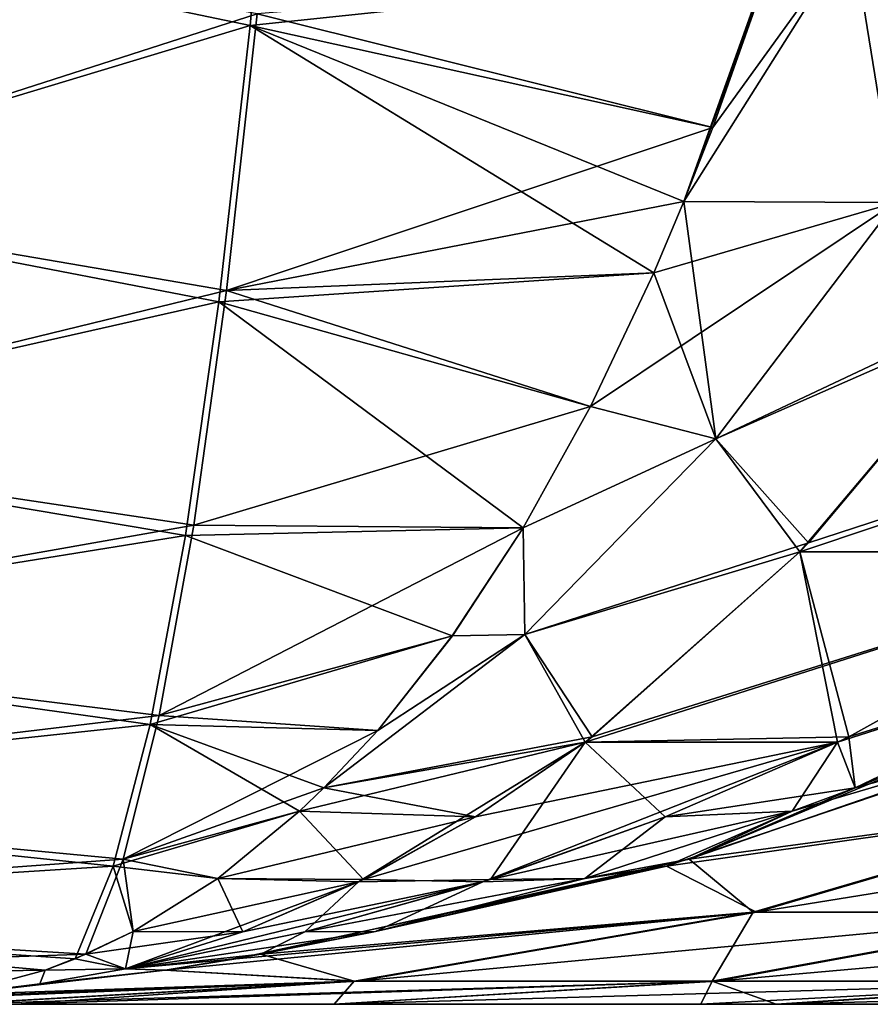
# Model space of a CAD drawing. Header units: millimetres. Extents: x -39.5 to 39.5, y -2 to 94.9.
# Tile 285 of 656: x 20 to 21.1, y -2 to -0.7. Entities that reach past the tile are written whole.
import ezdxf

# ---------------------------------------------------------------- set-up
doc = ezdxf.new("R2010")
doc.units = ezdxf.units.MM
doc.header["$LTSCALE"] = 65.185185
for name, color, linetype in [('182', 7, 'CONTINUOUS'), ('231', 7, 'CONTINUOUS'), ('232', 7, 'CONTINUOUS'), ('233', 7, 'CONTINUOUS'), ('239', 7, 'CONTINUOUS'), ('240', 7, 'CONTINUOUS'), ('261', 7, 'CONTINUOUS'), ('262', 7, 'CONTINUOUS'), ('354', 7, 'CONTINUOUS'), ('355', 7, 'CONTINUOUS')]:
    doc.layers.add(name, color=color, linetype=linetype)

msp = doc.modelspace()

# ---------------------------------------------------------------- linework, layer by layer
at = {"layer": '182', "linetype": 'Continuous'}
for points in [[(25.6621, -2, -19.0072), (22.757, -2, -16.818), (-25.6621, -2, -19.0072), (25.6621, -2, -19.0072)], [(-25.6621, -2, -19.0072), (22.757, -2, -16.818), (-22.757, -2, -16.818), (-25.6621, -2, -19.0072)], [(-25.6124, -2, -19.3134), (25.6621, -2, -19.0072), (-25.6621, -2, -19.0072), (-25.6124, -2, -19.3134)], [(-25.6621, -2, 19.0072), (-22.757, -2, 16.818), (25.6621, -2, 19.0072), (-25.6621, -2, 19.0072)], [(-25.6124, -2, 19.3134), (-25.6621, -2, 19.0072), (25.6124, -2, 19.3134), (-25.6124, -2, 19.3134)], [(25.6124, -2, 19.3134), (-25.6621, -2, 19.0072), (25.6621, -2, 19.0072), (25.6124, -2, 19.3134)], [(25.6124, -2, -19.3134), (25.6621, -2, -19.0072), (-25.6124, -2, -19.3134), (25.6124, -2, -19.3134)], [(-25.5716, -2, -19.6218), (25.6124, -2, -19.3134), (-25.6124, -2, -19.3134), (-25.5716, -2, -19.6218)], [(-25.5716, -2, 19.6218), (-25.6124, -2, 19.3134), (25.5716, -2, 19.6218), (-25.5716, -2, 19.6218)], [(25.5716, -2, 19.6218), (-25.6124, -2, 19.3134), (25.6124, -2, 19.3134), (25.5716, -2, 19.6218)], [(25.5716, -2, -19.6218), (25.6124, -2, -19.3134), (-25.5716, -2, -19.6218), (25.5716, -2, -19.6218)], [(-24.9558, -2, -19.8896), (25.5716, -2, -19.6218), (-25.5716, -2, -19.6218), (-24.9558, -2, -19.8896)], [(-24.9455, -2, 19.8944), (-25.5716, -2, 19.6218), (24.9558, -2, 19.8896), (-24.9455, -2, 19.8944)], [(24.9558, -2, 19.8896), (-25.5716, -2, 19.6218), (25.5716, -2, 19.6218), (24.9558, -2, 19.8896)], [(24.9455, -2, -19.8944), (25.5716, -2, -19.6218), (-24.9558, -2, -19.8896), (24.9455, -2, -19.8944)], [(-24.7834, -2, -19.973), (24.9455, -2, -19.8944), (-24.9558, -2, -19.8896), (-24.7834, -2, -19.973)], [(-24.7838, -2, 19.9728), (-24.9455, -2, 19.8944), (24.7834, -2, 19.973), (-24.7838, -2, 19.9728)], [(24.7834, -2, 19.973), (-24.9455, -2, 19.8944), (24.9558, -2, 19.8896), (24.7834, -2, 19.973)], [(-24.0289, -2, 20.3857), (-24.7838, -2, 19.9728), (24.0289, -2, 20.3857), (-24.0289, -2, 20.3857)], [(24.0289, -2, 20.3857), (-24.7838, -2, 19.9728), (24.7834, -2, 19.973), (24.0289, -2, 20.3857)], [(24.7838, -2, -19.9728), (24.9455, -2, -19.8944), (-24.7834, -2, -19.973), (24.7838, -2, -19.9728)], [(-24.0289, -2, -20.3857), (24.7838, -2, -19.9728), (-24.7834, -2, -19.973), (-24.0289, -2, -20.3857)], [(24.0289, -2, -20.3857), (24.7838, -2, -19.9728), (-24.0289, -2, -20.3857), (24.0289, -2, -20.3857)], [(-23.3054, -2, -20.8616), (24.0289, -2, -20.3857), (-24.0289, -2, -20.3857), (-23.3054, -2, -20.8616)], [(-23.3063, -2, 20.861), (-24.0289, -2, 20.3857), (23.3054, -2, 20.8616), (-23.3063, -2, 20.861)], [(23.3054, -2, 20.8616), (-24.0289, -2, 20.3857), (24.0289, -2, 20.3857), (23.3054, -2, 20.8616)], [(-23.1622, -2, 20.9661), (-23.3063, -2, 20.861), (23.1714, -2, 20.9592), (-23.1622, -2, 20.9661)], [(23.1714, -2, 20.9592), (-23.3063, -2, 20.861), (23.3054, -2, 20.8616), (23.1714, -2, 20.9592)], [(23.3063, -2, -20.861), (24.0289, -2, -20.3857), (-23.3054, -2, -20.8616), (23.3063, -2, -20.861)], [(-23.1714, -2, -20.9592), (23.3063, -2, -20.861), (-23.3054, -2, -20.8616), (-23.1714, -2, -20.9592)], [(23.1622, -2, -20.9661), (23.3063, -2, -20.861), (-23.1714, -2, -20.9592), (23.1622, -2, -20.9661)], [(-22.6214, -2, -21.3954), (23.1622, -2, -20.9661), (-23.1714, -2, -20.9592), (-22.6214, -2, -21.3954)], [(-22.6222, -2, 21.3947), (-23.1622, -2, 20.9661), (22.6214, -2, 21.3954), (-22.6222, -2, 21.3947)], [(22.6214, -2, 21.3954), (-23.1622, -2, 20.9661), (23.1714, -2, 20.9592), (22.6214, -2, 21.3954)], [(22.757, -2, -16.818), (0, -2, -16.4306), (-22.757, -2, -16.818), (22.757, -2, -16.818)], [(-22.757, -2, 16.818), (0, -2, 16.4306), (22.757, -2, 16.818), (-22.757, -2, 16.818)], [(25.6621, -2, 19.0072), (-22.757, -2, 16.818), (22.757, -2, 16.818), (25.6621, -2, 19.0072)], [(-22.3576, -2, 21.6271), (-22.6222, -2, 21.3947), (22.366, -2, 21.6194), (-22.3576, -2, 21.6271)], [(22.366, -2, 21.6194), (-22.6222, -2, 21.3947), (22.6214, -2, 21.3954), (22.366, -2, 21.6194)], [(22.6222, -2, -21.3947), (23.1622, -2, -20.9661), (-22.6214, -2, -21.3954), (22.6222, -2, -21.3947)], [(-22.366, -2, -21.6194), (22.6222, -2, -21.3947), (-22.6214, -2, -21.3954), (-22.366, -2, -21.6194)], [(22.3576, -2, -21.6271), (22.6222, -2, -21.3947), (-22.366, -2, -21.6194), (22.3576, -2, -21.6271)], [(-21.9832, -2, -21.984), (22.3576, -2, -21.6271), (-22.366, -2, -21.6194), (-21.9832, -2, -21.984)], [(-21.984, -2, 21.9832), (-22.3576, -2, 21.6271), (21.9832, -2, 21.984), (-21.984, -2, 21.9832)], [(21.9832, -2, 21.984), (-22.3576, -2, 21.6271), (22.366, -2, 21.6194), (21.9832, -2, 21.984)], [(-21.6194, -2, 22.366), (-21.984, -2, 21.9832), (21.6271, -2, 22.3576), (-21.6194, -2, 22.366)], [(21.6271, -2, 22.3576), (-21.984, -2, 21.9832), (21.9832, -2, 21.984), (21.6271, -2, 22.3576)], [(21.984, -2, -21.9832), (22.3576, -2, -21.6271), (-21.9832, -2, -21.984), (21.984, -2, -21.9832)], [(-21.6271, -2, -22.3576), (21.984, -2, -21.9832), (-21.9832, -2, -21.984), (-21.6271, -2, -22.3576)], [(21.6194, -2, -22.366), (21.984, -2, -21.9832), (-21.6271, -2, -22.3576), (21.6194, -2, -22.366)], [(-21.3947, -2, -22.6222), (21.6194, -2, -22.366), (-21.6271, -2, -22.3576), (-21.3947, -2, -22.6222)], [(-21.3954, -2, 22.6214), (-21.6194, -2, 22.366), (21.3947, -2, 22.6222), (-21.3954, -2, 22.6214)], [(21.3947, -2, 22.6222), (-21.6194, -2, 22.366), (21.6271, -2, 22.3576), (21.3947, -2, 22.6222)], [(-20.9592, -2, 23.1714), (-21.3954, -2, 22.6214), (20.9661, -2, 23.1622), (-20.9592, -2, 23.1714)], [(20.9661, -2, 23.1622), (-21.3954, -2, 22.6214), (21.3947, -2, 22.6222), (20.9661, -2, 23.1622)], [(21.3954, -2, -22.6214), (21.6194, -2, -22.366), (-21.3947, -2, -22.6222), (21.3954, -2, -22.6214)], [(-20.9661, -2, -23.1622), (21.3954, -2, -22.6214), (-21.3947, -2, -22.6222), (-20.9661, -2, -23.1622)], [(20.9592, -2, -23.1714), (21.3954, -2, -22.6214), (-20.9661, -2, -23.1622), (20.9592, -2, -23.1714)], [(-20.861, -2, -23.3063), (20.9592, -2, -23.1714), (-20.9661, -2, -23.1622), (-20.861, -2, -23.3063)], [(-20.8616, -2, 23.3054), (-20.9592, -2, 23.1714), (20.861, -2, 23.3063), (-20.8616, -2, 23.3054)], [(20.861, -2, 23.3063), (-20.9592, -2, 23.1714), (20.9661, -2, 23.1622), (20.861, -2, 23.3063)], [(-20.3857, -2, 24.0289), (-20.8616, -2, 23.3054), (20.3857, -2, 24.0289), (-20.3857, -2, 24.0289)], [(20.3857, -2, 24.0289), (-20.8616, -2, 23.3054), (20.861, -2, 23.3063), (20.3857, -2, 24.0289)], [(20.8616, -2, -23.3054), (20.9592, -2, -23.1714), (-20.861, -2, -23.3063), (20.8616, -2, -23.3054)], [(-20.3857, -2, -24.0289), (20.8616, -2, -23.3054), (-20.861, -2, -23.3063), (-20.3857, -2, -24.0289)], [(20.3857, -2, -24.0289), (20.8616, -2, -23.3054), (-20.3857, -2, -24.0289), (20.3857, -2, -24.0289)], [(-19.9728, -2, -24.7838), (20.3857, -2, -24.0289), (-20.3857, -2, -24.0289), (-19.9728, -2, -24.7838)], [(19.9728, -2, 24.7838), (-20.3857, -2, 24.0289), (20.3857, -2, 24.0289), (19.9728, -2, 24.7838)], [(19.973, -2, -24.7834), (20.3857, -2, -24.0289), (-19.9728, -2, -24.7838), (19.973, -2, -24.7834)], [(1.095, -2, -16.3952), (0, -2, -16.4306), (22.757, -2, -16.818), (1.095, -2, -16.3952)], [(0, -2, 16.4306), (1.0946, -2, 16.3952), (22.757, -2, 16.818), (0, -2, 16.4306)], [(1.0946, -2, 16.3952), (2.1873, -2, 16.2847), (22.757, -2, 16.818), (1.0946, -2, 16.3952)], [(2.1881, -2, -16.2846), (1.095, -2, -16.3952), (22.757, -2, -16.818), (2.1881, -2, -16.2846)], [(2.1873, -2, 16.2847), (3.2814, -2, 16.0991), (22.757, -2, 16.818), (2.1873, -2, 16.2847)], [(3.2826, -2, -16.0988), (2.1881, -2, -16.2846), (22.757, -2, -16.818), (3.2826, -2, -16.0988)], [(3.2814, -2, 16.0991), (4.3716, -2, 15.8384), (22.757, -2, 16.818), (3.2814, -2, 16.0991)], [(4.3733, -2, -15.838), (3.2826, -2, -16.0988), (25.9433, -2, -11.2991), (4.3733, -2, -15.838)], [(25.9433, -2, -11.2991), (3.2826, -2, -16.0988), (22.757, -2, -16.818), (25.9433, -2, -11.2991)], [(4.3716, -2, 15.8384), (5.4428, -2, 15.5025), (22.757, -2, 16.818), (4.3716, -2, 15.8384)], [(5.4448, -2, -15.5018), (4.3733, -2, -15.838), (25.9433, -2, -11.2991), (5.4448, -2, -15.5018)], [(5.4428, -2, 15.5025), (6.4966, -2, 15.0915), (22.757, -2, 16.818), (5.4428, -2, 15.5025)], [(6.4988, -2, -15.0906), (5.4448, -2, -15.5018), (25.9433, -2, -11.2991), (6.4988, -2, -15.0906)], [(6.4966, -2, 15.0915), (7.5171, -2, 14.61), (22.757, -2, 16.818), (6.4966, -2, 15.0915)], [(7.5193, -2, -14.6089), (6.4988, -2, -15.0906), (25.9433, -2, -11.2991), (7.5193, -2, -14.6089)], [(7.5171, -2, 14.61), (8.5059, -2, 14.0571), (22.757, -2, 16.818), (7.5171, -2, 14.61)], [(8.5079, -2, -14.056), (7.5193, -2, -14.6089), (25.9433, -2, -11.2991), (8.5079, -2, -14.056)], [(8.5059, -2, 14.0571), (9.4504, -2, 13.4409), (22.757, -2, 16.818), (8.5059, -2, 14.0571)], [(9.4522, -2, -13.4396), (8.5079, -2, -14.056), (25.9433, -2, -11.2991), (9.4522, -2, -13.4396)], [(9.4504, -2, 13.4409), (10.3492, -2, 12.7614), (22.757, -2, 16.818), (9.4504, -2, 13.4409)], [(10.3508, -2, -12.7602), (9.4522, -2, -13.4396), (25.9433, -2, -11.2991), (10.3508, -2, -12.7602)], [(10.3492, -2, 12.7614), (11.1973, -2, 12.0245), (22.757, -2, 16.818), (10.3492, -2, 12.7614)], [(11.1986, -2, -12.0232), (10.3508, -2, -12.7602), (25.9433, -2, -11.2991), (11.1986, -2, -12.0232)], [(11.1973, -2, 12.0245), (11.9918, -2, 11.2322), (25.9433, -2, 11.2991), (11.1973, -2, 12.0245)], [(22.757, -2, 16.818), (11.1973, -2, 12.0245), (25.9433, -2, 11.2991), (22.757, -2, 16.818)], [(11.993, -2, -11.2308), (11.1986, -2, -12.0232), (25.9433, -2, -11.2991), (11.993, -2, -11.2308)], [(11.9918, -2, 11.2322), (12.7304, -2, 10.3877), (29.669, -2, 10.6167), (11.9918, -2, 11.2322)], [(11.9918, -2, 11.2322), (29.669, -2, 10.6167), (25.9433, -2, 11.2991), (11.9918, -2, 11.2322)], [(12.7315, -2, -10.3863), (11.993, -2, -11.2308), (29.669, -2, -10.6168), (12.7315, -2, -10.3863)], [(29.669, -2, -10.6168), (11.993, -2, -11.2308), (25.9433, -2, -11.2991), (29.669, -2, -10.6168)], [(12.7304, -2, 10.3877), (13.4093, -2, 9.4948), (29.7193, -2, 9.7533), (12.7304, -2, 10.3877)], [(29.669, -2, 10.6167), (12.7304, -2, 10.3877), (29.7193, -2, 9.7533), (29.669, -2, 10.6167)], [(13.4104, -2, -9.4933), (12.7315, -2, -10.3863), (29.737, -2, -9.5874), (13.4104, -2, -9.4933)], [(29.737, -2, -9.5874), (12.7315, -2, -10.3863), (29.7194, -2, -9.7523), (29.737, -2, -9.5874)], [(29.7194, -2, -9.7523), (12.7315, -2, -10.3863), (29.669, -2, -10.6168), (29.7194, -2, -9.7523)], [(13.4093, -2, 9.4948), (14.0275, -2, 8.5553), (29.8395, -2, 8.8941), (13.4093, -2, 9.4948)], [(29.7193, -2, 9.7533), (13.4093, -2, 9.4948), (29.7383, -2, 9.576), (29.7193, -2, 9.7533)], [(29.7383, -2, 9.576), (13.4093, -2, 9.4948), (29.8395, -2, 8.8941), (29.7383, -2, 9.576)], [(14.0285, -2, -8.5537), (13.4104, -2, -9.4933), (29.906, -2, -8.5598), (14.0285, -2, -8.5537)], [(29.906, -2, -8.5598), (13.4104, -2, -9.4933), (29.8397, -2, -8.8931), (29.906, -2, -8.5598)], [(29.8397, -2, -8.8931), (13.4104, -2, -9.4933), (29.737, -2, -9.5874), (29.8397, -2, -8.8931)], [(14.0275, -2, 8.5553), (14.5789, -2, 7.5772), (29.9084, -2, 8.5486), (14.0275, -2, 8.5553)], [(29.8395, -2, 8.8941), (14.0275, -2, 8.5553), (29.9084, -2, 8.5486), (29.8395, -2, 8.8941)], [(14.5798, -2, -7.5755), (14.0285, -2, -8.5537), (30.0303, -2, -8.046), (14.5798, -2, -7.5755)], [(30.0303, -2, -8.046), (14.0285, -2, -8.5537), (29.906, -2, -8.5598), (30.0303, -2, -8.046)], [(14.5789, -2, 7.5772), (15.0641, -2, 6.56), (30.1793, -2, 7.54), (14.5789, -2, 7.5772)], [(29.9084, -2, 8.5486), (14.5789, -2, 7.5772), (30.03, -2, 8.0471), (29.9084, -2, 8.5486)], [(30.03, -2, 8.0471), (14.5789, -2, 7.5772), (30.1793, -2, 7.54), (30.03, -2, 8.0471)], [(15.0649, -2, -6.5582), (14.5798, -2, -7.5755), (30.5421, -2, -6.576), (15.0649, -2, -6.5582)], [(30.5421, -2, -6.576), (14.5798, -2, -7.5755), (30.2888, -2, -7.2172), (30.5421, -2, -6.576)], [(30.2888, -2, -7.2172), (14.5798, -2, -7.5755), (30.1758, -2, -7.5509), (30.2888, -2, -7.2172)], [(30.1758, -2, -7.5509), (14.5798, -2, -7.5755), (30.0303, -2, -8.046), (30.1758, -2, -7.5509)], [(15.0641, -2, 6.56), (15.4772, -2, 5.5153), (30.6139, -2, 6.414), (15.0641, -2, 6.56)], [(30.1793, -2, 7.54), (15.0641, -2, 6.56), (30.2884, -2, 7.2182), (30.1793, -2, 7.54)], [(30.2884, -2, 7.2182), (15.0641, -2, 6.56), (30.5467, -2, 6.5655), (30.2884, -2, 7.2182)], [(30.5467, -2, 6.5655), (15.0641, -2, 6.56), (30.6139, -2, 6.414), (30.5467, -2, 6.5655)], [(15.4779, -2, -5.5135), (15.0649, -2, -6.5582), (31.0025, -2, -5.6401), (15.4779, -2, -5.5135)], [(31.0025, -2, -5.6401), (15.0649, -2, -6.5582), (30.6143, -2, -6.413), (31.0025, -2, -5.6401)], [(30.6143, -2, -6.413), (15.0649, -2, -6.5582), (30.5421, -2, -6.576), (30.6143, -2, -6.413)], [(15.4772, -2, 5.5153), (15.8187, -2, 4.4418), (31.4495, -2, 4.9055), (15.4772, -2, 5.5153)], [(30.6139, -2, 6.414), (15.4772, -2, 5.5153), (31.0025, -2, 5.6401), (30.6139, -2, 6.414)], [(31.0025, -2, 5.6401), (15.4772, -2, 5.5153), (31.4495, -2, 4.9055), (31.0025, -2, 5.6401)], [(15.8192, -2, -4.4399), (15.4779, -2, -5.5135), (31.5506, -2, -4.7564), (15.8192, -2, -4.4399)], [(31.5506, -2, -4.7564), (15.4779, -2, -5.5135), (31.4498, -2, -4.905), (31.5506, -2, -4.7564)], [(31.4498, -2, -4.905), (15.4779, -2, -5.5135), (31.0025, -2, -5.6401), (31.4498, -2, -4.905)], [(15.8187, -2, 4.4418), (16.0853, -2, 3.3507), (31.9566, -2, 4.2072), (15.8187, -2, 4.4418)], [(31.4495, -2, 4.9055), (15.8187, -2, 4.4418), (31.5572, -2, 4.7469), (31.4495, -2, 4.9055)], [(31.5572, -2, 4.7469), (15.8187, -2, 4.4418), (31.9566, -2, 4.2072), (31.5572, -2, 4.7469)], [(16.0857, -2, -3.3489), (15.8192, -2, -4.4399), (31.6475, -2, -3.4014), (16.0857, -2, -3.3489)], [(31.6475, -2, -3.4014), (15.8192, -2, -4.4399), (31.7105, -2, -3.5824), (31.6475, -2, -3.4014)], [(31.7105, -2, -3.5824), (15.8192, -2, -4.4399), (31.9566, -2, -4.2072), (31.7105, -2, -3.5824)], [(31.9566, -2, -4.2072), (15.8192, -2, -4.4399), (31.5506, -2, -4.7564), (31.9566, -2, -4.2072)], [(16.0853, -2, 3.3507), (16.2768, -2, 2.2418), (31.4059, -2, 2.5761), (16.0853, -2, 3.3507)], [(31.9566, -2, 4.2072), (16.0853, -2, 3.3507), (31.7066, -2, 3.5716), (31.9566, -2, 4.2072)], [(31.7066, -2, 3.5716), (16.0853, -2, 3.3507), (31.6477, -2, 3.402), (31.7066, -2, 3.5716)], [(31.6477, -2, 3.402), (16.0853, -2, 3.3507), (31.4059, -2, 2.5761), (31.6477, -2, 3.402)], [(16.2771, -2, -2.2399), (16.0857, -2, -3.3489), (31.4059, -2, -2.5761), (16.2771, -2, -2.2399)], [(31.4059, -2, -2.5761), (16.0857, -2, -3.3489), (31.6475, -2, -3.4014), (31.4059, -2, -2.5761)], [(16.2768, -2, 2.2418), (16.3921, -2, 1.1244), (31.231, -2, 1.7291), (16.2768, -2, 2.2418)], [(31.4059, -2, 2.5761), (16.2768, -2, 2.2418), (31.231, -2, 1.7291), (31.4059, -2, 2.5761)], [(16.3922, -2, -1.1226), (16.2771, -2, -2.2399), (31.2051, -2, -1.5643), (16.3922, -2, -1.1226)], [(31.2051, -2, -1.5643), (16.2771, -2, -2.2399), (31.2308, -2, -1.7281), (31.2051, -2, -1.5643)], [(31.2308, -2, -1.7281), (16.2771, -2, -2.2399), (31.4059, -2, -2.5761), (31.2308, -2, -1.7281)], [(16.3921, -2, 1.1244), (16.4305, -2, 0.0009), (31.1247, -2, 0.868), (16.3921, -2, 1.1244)], [(31.231, -2, 1.7291), (16.3921, -2, 1.1244), (31.2034, -2, 1.5529), (31.231, -2, 1.7291)], [(31.2034, -2, 1.5529), (16.3921, -2, 1.1244), (31.1247, -2, 0.868), (31.2034, -2, 1.5529)], [(16.4305, -2, 0.0009), (16.3922, -2, -1.1226), (31.0895, -2, 0.0005), (16.4305, -2, 0.0009)], [(31.0895, -2, 0.0005), (16.3922, -2, -1.1226), (31.1024, -2, -0.5279), (31.0895, -2, 0.0005)], [(31.1024, -2, -0.5279), (16.3922, -2, -1.1226), (31.1246, -2, -0.867), (31.1024, -2, -0.5279)], [(31.1246, -2, -0.867), (16.3922, -2, -1.1226), (31.2051, -2, -1.5643), (31.1246, -2, -0.867)], [(31.1247, -2, 0.868), (16.4305, -2, 0.0009), (31.1019, -2, 0.5165), (31.1247, -2, 0.868)], [(31.1019, -2, 0.5165), (16.4305, -2, 0.0009), (31.0895, -2, 0.0005), (31.1019, -2, 0.5165)]]:
    msp.add_3dface(points, dxfattribs=at)
at = {"layer": '231', "linetype": 'Continuous'}
for points in [[(21.4863, -1.4128, 27.4874), (21.2513, -1.1032, 28.381), (20.9898, -1.4128, 27.8684), (21.4863, -1.4128, 27.4874)], [(20.9898, -1.4128, 27.8684), (21.2513, -1.1032, 28.381), (21.0011, -1.4011, 27.8905), (20.9898, -1.4128, 27.8684)], [(21.0011, -1.4011, -27.8904), (21.9137, -1.1032, -27.8727), (20.9898, -1.4128, -27.8684), (21.0011, -1.4011, -27.8904)], [(20.9898, -1.4128, -27.8684), (21.9137, -1.1032, -27.8727), (21.4863, -1.4128, -27.4874), (20.9898, -1.4128, -27.8684)], [(21.2513, -1.1032, -28.381), (21.9137, -1.1032, -27.8727), (21.0011, -1.4011, -27.8904), (21.2513, -1.1032, -28.381)], [(21.039, -1.6598, 27.0793), (20.9898, -1.4128, 27.8684), (20.7113, -1.6598, 27.3307), (21.039, -1.6598, 27.0793)], [(20.7113, -1.6598, 27.3307), (20.9898, -1.4128, 27.8684), (20.7205, -1.6528, 27.3484), (20.7113, -1.6598, 27.3307)], [(20.7205, -1.6528, -27.3483), (21.4863, -1.4128, -27.4874), (20.7113, -1.6598, -27.3307), (20.7205, -1.6528, -27.3483)], [(20.7113, -1.6598, -27.3307), (21.4863, -1.4128, -27.4874), (21.0536, -1.6528, -27.0927), (20.7113, -1.6598, -27.3307)], [(20.9898, -1.4128, -27.8684), (21.4863, -1.4128, -27.4874), (20.7205, -1.6528, -27.3483), (20.9898, -1.4128, -27.8684)], [(21.4863, -1.4128, 27.4874), (20.9898, -1.4128, 27.8684), (21.0536, -1.6528, 27.0927), (21.4863, -1.4128, 27.4874)], [(21.0536, -1.6528, 27.0927), (20.9898, -1.4128, 27.8684), (21.039, -1.6598, 27.0793), (21.0536, -1.6528, 27.0927)], [(20.5887, -1.8379, 26.661), (20.7113, -1.6598, 27.3307), (20.4173, -1.8411, 26.7754), (20.5887, -1.8379, 26.661)], [(20.4173, -1.8411, 26.7754), (20.7113, -1.6598, 27.3307), (20.5693, -1.7568, 27.0609), (20.4173, -1.8411, 26.7754)], [(20.5692, -1.7568, -27.0609), (21.039, -1.6598, -27.0793), (20.4238, -1.8379, -26.7875), (20.5692, -1.7568, -27.0609)], [(20.4238, -1.8379, -26.7875), (21.039, -1.6598, -27.0793), (20.5787, -1.8411, -26.6516), (20.4238, -1.8379, -26.7875)], [(20.7113, -1.6598, -27.3307), (21.039, -1.6598, -27.0793), (20.5692, -1.7568, -27.0609), (20.7113, -1.6598, -27.3307)], [(20.5787, -1.8411, -26.6516), (21.039, -1.6598, -27.0793), (20.8151, -1.7568, -26.8723), (20.5787, -1.8411, -26.6516)], [(20.8151, -1.7568, 26.8722), (20.7113, -1.6598, 27.3307), (20.5887, -1.8379, 26.661), (20.8151, -1.7568, 26.8722)], [(21.039, -1.6598, -27.0793), (20.7113, -1.6598, -27.3307), (21.0536, -1.6528, -27.0927), (21.039, -1.6598, -27.0793)], [(21.039, -1.6598, 27.0793), (20.7113, -1.6598, 27.3307), (20.8151, -1.7568, 26.8722), (21.039, -1.6598, 27.0793)], [(20.4238, -1.8379, -26.7875), (20.5787, -1.8411, -26.6516), (20.2673, -1.9059, -26.496), (20.4238, -1.8379, -26.7875)], [(20.5887, -1.8379, 26.661), (20.4173, -1.8411, 26.7754), (20.3476, -1.9059, 26.4343), (20.5887, -1.8379, 26.661)], [(20.3476, -1.9059, 26.4343), (20.4173, -1.8411, 26.7754), (20.1149, -1.9539, 26.2142), (20.3476, -1.9059, 26.4343)], [(20.1149, -1.9539, 26.2142), (20.4173, -1.8411, 26.7754), (20.2673, -1.9059, 26.496), (20.1149, -1.9539, 26.2142)], [(20.2673, -1.9059, -26.496), (20.5787, -1.8411, -26.6516), (20.1149, -1.9539, -26.2142), (20.2673, -1.9059, -26.496)], [(20.1149, -1.9539, -26.2142), (20.5787, -1.8411, -26.6516), (20.3476, -1.9059, -26.4343), (20.1149, -1.9539, -26.2142)]]:
    msp.add_3dface(points, dxfattribs=at)
at = {"layer": '232', "linetype": 'Continuous'}
for points in [[(20.8172, -1.8205, 26.386), (21.4403, -1.7319, 25.6813), (21.3608, -1.6368, 26.5812), (20.8172, -1.8205, 26.386)], [(20.8172, -1.8205, 26.386), (21.3608, -1.6368, 26.5812), (20.98, -1.7495, 26.6799), (20.8172, -1.8205, 26.386)], [(20.98, -1.7495, 26.6799), (21.3608, -1.6368, 26.5812), (21.0619, -1.7192, 26.7346), (20.98, -1.7495, 26.6799)], [(21.0619, -1.7192, 26.7346), (21.3608, -1.6368, 26.5812), (21.2458, -1.6445, 26.8562), (21.0619, -1.7192, 26.7346)], [(20.9339, -1.8803, 25.4413), (21.4403, -1.7319, 25.6813), (20.8172, -1.8205, 26.386), (20.9339, -1.8803, 25.4413)], [(21.373, -1.8803, 24.6217), (21.8533, -1.7319, 24.9102), (20.9339, -1.8803, 25.4413), (21.373, -1.8803, 24.6217)], [(20.9339, -1.8803, 25.4413), (21.8533, -1.7319, 24.9102), (21.4403, -1.7319, 25.6813), (20.9339, -1.8803, 25.4413)], [(20.7109, -1.8365, 26.4982), (20.8172, -1.8205, 26.386), (20.98, -1.7495, 26.6799), (20.7109, -1.8365, 26.4982)], [(20.2581, -1.9408, 26.1851), (20.9339, -1.8803, 25.4413), (20.8172, -1.8205, 26.386), (20.2581, -1.9408, 26.1851)], [(20.2581, -1.9408, 26.1851), (20.8172, -1.8205, 26.386), (20.4392, -1.9053, 26.3116), (20.2581, -1.9408, 26.1851)], [(20.4392, -1.9053, 26.3116), (20.8172, -1.8205, 26.386), (20.7109, -1.8365, 26.4982), (20.4392, -1.9053, 26.3116)], [(20.4165, -1.97, 25.1959), (20.9339, -1.8803, 25.4413), (20.1663, -1.9556, 26.1204), (20.4165, -1.97, 25.1959)], [(20.1663, -1.9556, 26.1204), (20.9339, -1.8803, 25.4413), (20.2581, -1.9408, 26.1851), (20.1663, -1.9556, 26.1204)], [(20.882, -1.97, 24.3269), (21.373, -1.8803, 24.6217), (20.4165, -1.97, 25.1959), (20.882, -1.97, 24.3269)], [(20.4165, -1.97, 25.1959), (21.373, -1.8803, 24.6217), (20.9339, -1.8803, 25.4413), (20.4165, -1.97, 25.1959)], [(21.4304, -1.97, 23.5075), (21.8901, -1.8803, 23.849), (20.882, -1.97, 24.3269), (21.4304, -1.97, 23.5075)], [(20.882, -1.97, 24.3269), (21.8901, -1.8803, 23.849), (21.373, -1.8803, 24.6217), (20.882, -1.97, 24.3269)], [(19.893, -1.9871, 25.9251), (20.4165, -1.97, 25.1959), (20.1663, -1.9556, 26.1204), (19.893, -1.9871, 25.9251)], [(19.6218, -2, 25.5716), (19.8944, -2, 24.9455), (20.4165, -1.97, 25.1959), (19.6218, -2, 25.5716)], [(19.6218, -2, 25.5716), (20.4165, -1.97, 25.1959), (19.7578, -1.9967, 25.7489), (19.6218, -2, 25.5716)], [(19.7578, -1.9967, 25.7489), (20.4165, -1.97, 25.1959), (19.893, -1.9871, 25.9251), (19.7578, -1.9967, 25.7489)], [(19.8944, -2, 24.9455), (19.9728, -2, 24.7838), (20.882, -1.97, 24.3269), (19.8944, -2, 24.9455)], [(19.8944, -2, 24.9455), (20.882, -1.97, 24.3269), (20.4165, -1.97, 25.1959), (19.8944, -2, 24.9455)], [(19.9728, -2, 24.7838), (20.3857, -2, 24.0289), (20.882, -1.97, 24.3269), (19.9728, -2, 24.7838)], [(20.3857, -2, 24.0289), (20.861, -2, 23.3063), (21.4304, -1.97, 23.5075), (20.3857, -2, 24.0289)], [(20.3857, -2, 24.0289), (21.4304, -1.97, 23.5075), (20.882, -1.97, 24.3269), (20.3857, -2, 24.0289)], [(20.861, -2, 23.3063), (20.9661, -2, 23.1622), (21.4304, -1.97, 23.5075), (20.861, -2, 23.3063)], [(20.9661, -2, 23.1622), (21.3947, -2, 22.6222), (22.0563, -1.97, 22.7458), (20.9661, -2, 23.1622)], [(20.9661, -2, 23.1622), (22.0563, -1.97, 22.7458), (21.4304, -1.97, 23.5075), (20.9661, -2, 23.1622)]]:
    msp.add_3dface(points, dxfattribs=at)
at = {"layer": '233', "linetype": 'Continuous'}
for points in [[(19.6246, -0.592, 29.3237), (19.5435, -0.9534, 28.8778), (20.2858, -0.7144, 29.0927), (19.6246, -0.592, 29.3237)], [(20.9487, -0.6586, 29.136), (20.2858, -0.7144, 29.0927), (20.877, -0.8618, 28.8831), (20.9487, -0.6586, 29.136)], [(20.2858, -0.7144, 29.0927), (19.5435, -0.9534, 28.8778), (20.2462, -1.0733, 28.6097), (20.2858, -0.7144, 29.0927)], [(20.2858, -0.7144, 29.0927), (20.2462, -1.0733, 28.6097), (20.877, -0.8618, 28.8831), (20.2858, -0.7144, 29.0927)], [(20.877, -0.8618, 28.8831), (20.2462, -1.0733, 28.6097), (20.8395, -0.9579, 28.7525), (20.877, -0.8618, 28.8831)], [(19.5435, -0.9534, 28.8778), (19.4562, -1.2659, 28.3975), (20.2462, -1.0733, 28.6097), (19.5435, -0.9534, 28.8778)], [(20.8395, -0.9579, 28.7525), (20.2462, -1.0733, 28.6097), (20.8006, -1.0505, 28.619), (20.8395, -0.9579, 28.7525)], [(20.8006, -1.0505, 28.619), (20.2462, -1.0733, 28.6097), (20.7185, -1.2241, 28.3443), (20.8006, -1.0505, 28.619)], [(20.2462, -1.0733, 28.6097), (19.4562, -1.2659, 28.3975), (20.2037, -1.378, 28.0909), (20.2462, -1.0733, 28.6097)], [(20.2462, -1.0733, 28.6097), (20.2037, -1.378, 28.0909), (20.7185, -1.2241, 28.3443), (20.2462, -1.0733, 28.6097)], [(20.7185, -1.2241, 28.3443), (20.2037, -1.378, 28.0909), (20.631, -1.3814, 28.0607), (20.7185, -1.2241, 28.3443)], [(19.4562, -1.2659, 28.3975), (19.3635, -1.5264, 27.888), (20.2037, -1.378, 28.0909), (19.4562, -1.2659, 28.3975)], [(20.2037, -1.378, 28.0909), (19.3635, -1.5264, 27.888), (20.1587, -1.625, 27.5425), (20.2037, -1.378, 28.0909)], [(20.2037, -1.378, 28.0909), (20.1587, -1.625, 27.5425), (20.631, -1.3814, 28.0607), (20.2037, -1.378, 28.0909)], [(20.631, -1.3814, 28.0607), (20.1587, -1.625, 27.5425), (20.5391, -1.5217, 27.7698), (20.631, -1.3814, 28.0607)], [(19.3635, -1.5264, 27.888), (19.2666, -1.7319, 27.3548), (20.1587, -1.625, 27.5425), (19.3635, -1.5264, 27.888)], [(20.5391, -1.5217, 27.7698), (20.1587, -1.625, 27.5425), (20.4423, -1.6444, 27.4728), (20.5391, -1.5217, 27.7698)], [(20.1587, -1.625, 27.5425), (19.2666, -1.7319, 27.3548), (20.1118, -1.8114, 26.9708), (20.1587, -1.625, 27.5425)], [(20.1587, -1.625, 27.5425), (20.1118, -1.8114, 26.9708), (20.4423, -1.6444, 27.4728), (20.1587, -1.625, 27.5425)], [(20.4423, -1.6444, 27.4728), (20.1118, -1.8114, 26.9708), (20.3724, -1.7192, 27.2637), (20.4423, -1.6444, 27.4728)], [(20.3724, -1.7192, 27.2637), (20.1118, -1.8114, 26.9708), (20.3408, -1.7494, 27.1705), (20.3724, -1.7192, 27.2637)], [(19.2666, -1.7319, 27.3548), (19.1663, -1.8803, 26.8035), (20.1118, -1.8114, 26.9708), (19.2666, -1.7319, 27.3548)], [(20.3408, -1.7494, 27.1705), (20.1118, -1.8114, 26.9708), (20.235, -1.8365, 26.8635), (20.3408, -1.7494, 27.1705)], [(20.1118, -1.8114, 26.9708), (19.1663, -1.8803, 26.8035), (20.0634, -1.935, 26.3824), (20.1118, -1.8114, 26.9708)], [(20.1118, -1.8114, 26.9708), (20.0634, -1.935, 26.3824), (20.125, -1.9053, 26.5528), (20.1118, -1.8114, 26.9708)], [(20.1118, -1.8114, 26.9708), (20.125, -1.9053, 26.5528), (20.235, -1.8365, 26.8635), (20.1118, -1.8114, 26.9708)], [(19.1663, -1.8803, 26.8035), (19.0639, -1.97, 26.2401), (20.0634, -1.935, 26.3824), (19.1663, -1.8803, 26.8035)], [(20.0634, -1.935, 26.3824), (19.0639, -1.97, 26.2401), (20.0109, -1.9556, 26.2396), (20.0634, -1.935, 26.3824)], [(19.0639, -1.97, 26.2401), (19.893, -1.9871, 25.9251), (20.0109, -1.9556, 26.2396), (19.0639, -1.97, 26.2401)]]:
    msp.add_3dface(points, dxfattribs=at)
at = {"layer": '239', "linetype": 'Continuous'}
for points in [[(20.877, -0.8618, 28.8831), (20.8395, -0.9579, 28.7525), (21.0577, -0.6116, 29.1876), (20.877, -0.8618, 28.8831)], [(20.8395, -0.9579, 28.7525), (21.1142, -0.9594, 28.7064), (21.0577, -0.6116, 29.1876), (20.8395, -0.9579, 28.7525)], [(20.9487, -0.6586, 29.136), (20.877, -0.8618, 28.8831), (21.0577, -0.6116, 29.1876), (20.9487, -0.6586, 29.136)], [(21.1142, -0.9594, 28.7064), (21.3316, -0.6025, 29.1391), (21.0577, -0.6116, 29.1876), (21.1142, -0.9594, 28.7064)], [(20.8395, -0.9579, 28.7525), (20.8006, -1.0505, 28.619), (21.1142, -0.9594, 28.7064), (20.8395, -0.9579, 28.7525)], [(20.8006, -1.0505, 28.619), (20.7185, -1.2241, 28.3443), (21.1142, -0.9594, 28.7064), (20.8006, -1.0505, 28.619)], [(20.7185, -1.2241, 28.3443), (20.8809, -1.266, 28.2461), (21.1142, -0.9594, 28.7064), (20.7185, -1.2241, 28.3443)], [(20.8809, -1.266, 28.2461), (21.2644, -1.0853, 28.407), (21.1142, -0.9594, 28.7064), (20.8809, -1.266, 28.2461)], [(21.2513, -1.1032, 28.381), (21.2644, -1.0853, 28.407), (20.8809, -1.266, 28.2461), (21.2513, -1.1032, 28.381)], [(21.0011, -1.4011, 27.8905), (21.2513, -1.1032, 28.381), (20.8809, -1.266, 28.2461), (21.0011, -1.4011, 27.8905)], [(20.7185, -1.2241, 28.3443), (20.631, -1.3814, 28.0607), (20.8809, -1.266, 28.2461), (20.7185, -1.2241, 28.3443)], [(20.631, -1.3814, 28.0607), (20.633, -1.5199, 27.7634), (20.8809, -1.266, 28.2461), (20.631, -1.3814, 28.0607)], [(20.633, -1.5199, 27.7634), (21.0011, -1.4011, 27.8905), (20.8809, -1.266, 28.2461), (20.633, -1.5199, 27.7634)], [(20.631, -1.3814, 28.0607), (20.5391, -1.5217, 27.7698), (20.633, -1.5199, 27.7634), (20.631, -1.3814, 28.0607)], [(20.9898, -1.4128, 27.8684), (21.0011, -1.4011, 27.8905), (20.633, -1.5199, 27.7634), (20.9898, -1.4128, 27.8684)], [(20.7205, -1.6528, 27.3484), (20.9898, -1.4128, 27.8684), (20.633, -1.5199, 27.7634), (20.7205, -1.6528, 27.3484)], [(20.4423, -1.6444, 27.4728), (20.3724, -1.7192, 27.2637), (20.633, -1.5199, 27.7634), (20.4423, -1.6444, 27.4728)], [(20.3724, -1.7192, 27.2637), (20.7205, -1.6528, 27.3484), (20.633, -1.5199, 27.7634), (20.3724, -1.7192, 27.2637)], [(20.5391, -1.5217, 27.7698), (20.4423, -1.6444, 27.4728), (20.633, -1.5199, 27.7634), (20.5391, -1.5217, 27.7698)], [(20.3724, -1.7192, 27.2637), (20.3408, -1.7494, 27.1705), (20.7113, -1.6598, 27.3307), (20.3724, -1.7192, 27.2637)], [(20.7113, -1.6598, 27.3307), (20.3408, -1.7494, 27.1705), (20.5693, -1.7568, 27.0609), (20.7113, -1.6598, 27.3307)], [(20.3724, -1.7192, 27.2637), (20.7113, -1.6598, 27.3307), (20.7205, -1.6528, 27.3484), (20.3724, -1.7192, 27.2637)], [(20.3408, -1.7494, 27.1705), (20.235, -1.8365, 26.8635), (20.5693, -1.7568, 27.0609), (20.3408, -1.7494, 27.1705)], [(20.235, -1.8365, 26.8635), (20.4173, -1.8411, 26.7754), (20.5693, -1.7568, 27.0609), (20.235, -1.8365, 26.8635)], [(20.235, -1.8365, 26.8635), (20.125, -1.9053, 26.5528), (20.4173, -1.8411, 26.7754), (20.235, -1.8365, 26.8635)], [(20.4173, -1.8411, 26.7754), (20.125, -1.9053, 26.5528), (20.2673, -1.9059, 26.496), (20.4173, -1.8411, 26.7754)], [(20.125, -1.9053, 26.5528), (20.0634, -1.935, 26.3824), (20.2673, -1.9059, 26.496), (20.125, -1.9053, 26.5528)], [(20.0634, -1.935, 26.3824), (20.1149, -1.9539, 26.2142), (20.2673, -1.9059, 26.496), (20.0634, -1.935, 26.3824)], [(20.0634, -1.935, 26.3824), (20.0109, -1.9556, 26.2396), (20.1149, -1.9539, 26.2142), (20.0634, -1.935, 26.3824)], [(20.1149, -1.9539, 26.2142), (20.0109, -1.9556, 26.2396), (20.0036, -1.9736, 26.0692), (20.1149, -1.9539, 26.2142)], [(20.0109, -1.9556, 26.2396), (19.893, -1.9871, 25.9251), (20.0036, -1.9736, 26.0692), (20.0109, -1.9556, 26.2396)]]:
    msp.add_3dface(points, dxfattribs=at)
at = {"layer": '240', "linetype": 'Continuous'}
for points in [[(21.4863, -1.4128, 27.4874), (21.0536, -1.6528, 27.0927), (21.4772, -1.5199, 27.1157), (21.4863, -1.4128, 27.4874)], [(21.039, -1.6598, 27.0793), (21.0619, -1.7192, 26.7346), (21.4772, -1.5199, 27.1157), (21.039, -1.6598, 27.0793)], [(21.0536, -1.6528, 27.0927), (21.039, -1.6598, 27.0793), (21.4772, -1.5199, 27.1157), (21.0536, -1.6528, 27.0927)], [(21.0619, -1.7192, 26.7346), (21.2458, -1.6445, 26.8562), (21.4772, -1.5199, 27.1157), (21.0619, -1.7192, 26.7346)], [(21.0619, -1.7192, 26.7346), (21.039, -1.6598, 27.0793), (20.8151, -1.7568, 26.8722), (21.0619, -1.7192, 26.7346)], [(20.98, -1.7495, 26.6799), (21.0619, -1.7192, 26.7346), (20.8151, -1.7568, 26.8722), (20.98, -1.7495, 26.6799)], [(20.7109, -1.8365, 26.4982), (20.98, -1.7495, 26.6799), (20.5887, -1.8379, 26.661), (20.7109, -1.8365, 26.4982)], [(20.98, -1.7495, 26.6799), (20.8151, -1.7568, 26.8722), (20.5887, -1.8379, 26.661), (20.98, -1.7495, 26.6799)], [(20.4392, -1.9053, 26.3116), (20.7109, -1.8365, 26.4982), (20.3476, -1.9059, 26.4343), (20.4392, -1.9053, 26.3116)], [(20.7109, -1.8365, 26.4982), (20.5887, -1.8379, 26.661), (20.3476, -1.9059, 26.4343), (20.7109, -1.8365, 26.4982)], [(20.2581, -1.9408, 26.1851), (20.4392, -1.9053, 26.3116), (20.1149, -1.9539, 26.2142), (20.2581, -1.9408, 26.1851)], [(20.4392, -1.9053, 26.3116), (20.3476, -1.9059, 26.4343), (20.1149, -1.9539, 26.2142), (20.4392, -1.9053, 26.3116)], [(20.1663, -1.9556, 26.1204), (20.2581, -1.9408, 26.1851), (20.1149, -1.9539, 26.2142), (20.1663, -1.9556, 26.1204)], [(20.1663, -1.9556, 26.1204), (20.1149, -1.9539, 26.2142), (20.0036, -1.9736, 26.0692), (20.1663, -1.9556, 26.1204)], [(19.893, -1.9871, 25.9251), (20.1663, -1.9556, 26.1204), (20.0036, -1.9736, 26.0692), (19.893, -1.9871, 25.9251)]]:
    msp.add_3dface(points, dxfattribs=at)
at = {"layer": '261', "linetype": 'Continuous'}
for points in [[(20.2767, -0.7296, -29.075), (19.6172, -0.592, -29.3251), (20.3137, -0.3203, -29.5206), (20.2767, -0.7296, -29.075)], [(20.2767, -0.7296, -29.075), (20.3137, -0.3203, -29.5206), (20.9487, -0.6586, -29.136), (20.2767, -0.7296, -29.075)], [(19.5357, -0.9534, -28.8792), (19.6172, -0.592, -29.3251), (20.2767, -0.7296, -29.075), (19.5357, -0.9534, -28.8792)], [(20.2767, -0.7296, -29.075), (20.9487, -0.6586, -29.136), (20.877, -0.8618, -28.883), (20.2767, -0.7296, -29.075)], [(20.2362, -1.0881, -28.5879), (19.5357, -0.9534, -28.8792), (20.2767, -0.7296, -29.075), (20.2362, -1.0881, -28.5879)], [(20.2362, -1.0881, -28.5879), (20.2767, -0.7296, -29.075), (20.8006, -1.0505, -28.6189), (20.2362, -1.0881, -28.5879)], [(20.8006, -1.0505, -28.6189), (20.2767, -0.7296, -29.075), (20.8395, -0.9579, -28.7525), (20.8006, -1.0505, -28.6189)], [(20.8395, -0.9579, -28.7525), (20.2767, -0.7296, -29.075), (20.877, -0.8618, -28.883), (20.8395, -0.9579, -28.7525)], [(19.4478, -1.2659, -28.3991), (19.5357, -0.9534, -28.8792), (20.2362, -1.0881, -28.5879), (19.4478, -1.2659, -28.3991)], [(20.7184, -1.2241, -28.3442), (20.2362, -1.0881, -28.5879), (20.8006, -1.0505, -28.6189), (20.7184, -1.2241, -28.3442)], [(20.1928, -1.3917, -28.0651), (19.4478, -1.2659, -28.3991), (20.2362, -1.0881, -28.5879), (20.1928, -1.3917, -28.0651)], [(20.1928, -1.3917, -28.0651), (20.2362, -1.0881, -28.5879), (20.631, -1.3815, -28.0606), (20.1928, -1.3917, -28.0651)], [(20.631, -1.3815, -28.0606), (20.2362, -1.0881, -28.5879), (20.7184, -1.2241, -28.3442), (20.631, -1.3815, -28.0606)], [(19.3547, -1.5264, -27.8897), (19.4478, -1.2659, -28.3991), (20.1928, -1.3917, -28.0651), (19.3547, -1.5264, -27.8897)], [(20.1469, -1.6368, -27.5127), (19.3547, -1.5264, -27.8897), (20.1928, -1.3917, -28.0651), (20.1469, -1.6368, -27.5127)], [(20.1469, -1.6368, -27.5127), (20.1928, -1.3917, -28.0651), (20.539, -1.5217, -27.7697), (20.1469, -1.6368, -27.5127)], [(20.539, -1.5217, -27.7697), (20.1928, -1.3917, -28.0651), (20.631, -1.3815, -28.0606), (20.539, -1.5217, -27.7697)], [(19.2571, -1.7319, -27.3565), (19.3547, -1.5264, -27.8897), (20.1469, -1.6368, -27.5127), (19.2571, -1.7319, -27.3565)], [(20.4423, -1.6445, -27.4727), (20.1469, -1.6368, -27.5127), (20.539, -1.5217, -27.7697), (20.4423, -1.6445, -27.4727)], [(20.0991, -1.8205, -26.937), (19.2571, -1.7319, -27.3565), (20.1469, -1.6368, -27.5127), (20.0991, -1.8205, -26.937)], [(20.0991, -1.8205, -26.937), (20.1469, -1.6368, -27.5127), (20.3407, -1.7495, -27.1704), (20.0991, -1.8205, -26.937)], [(20.3407, -1.7495, -27.1704), (20.1469, -1.6368, -27.5127), (20.3724, -1.7192, -27.2637), (20.3407, -1.7495, -27.1704)], [(20.3724, -1.7192, -27.2637), (20.1469, -1.6368, -27.5127), (20.4423, -1.6445, -27.4727), (20.3724, -1.7192, -27.2637)], [(19.1563, -1.8803, -26.8053), (19.2571, -1.7319, -27.3565), (20.0991, -1.8205, -26.937), (19.1563, -1.8803, -26.8053)], [(20.2349, -1.8365, -26.8634), (20.0991, -1.8205, -26.937), (20.3407, -1.7495, -27.1704), (20.2349, -1.8365, -26.8634)], [(20.0497, -1.9408, -26.345), (19.1563, -1.8803, -26.8053), (20.0991, -1.8205, -26.937), (20.0497, -1.9408, -26.345)], [(20.0497, -1.9408, -26.345), (20.0991, -1.8205, -26.937), (20.125, -1.9053, -26.5527), (20.0497, -1.9408, -26.345)], [(20.125, -1.9053, -26.5527), (20.0991, -1.8205, -26.937), (20.2349, -1.8365, -26.8634), (20.125, -1.9053, -26.5527)], [(19.0532, -1.97, -26.242), (19.1563, -1.8803, -26.8053), (20.0109, -1.9556, -26.2396), (19.0532, -1.97, -26.242)], [(20.0109, -1.9556, -26.2396), (19.1563, -1.8803, -26.8053), (20.0497, -1.9408, -26.345), (20.0109, -1.9556, -26.2396)], [(19.893, -1.9871, -25.9251), (19.0532, -1.97, -26.242), (20.0109, -1.9556, -26.2396), (19.893, -1.9871, -25.9251)]]:
    msp.add_3dface(points, dxfattribs=at)
at = {"layer": '262', "linetype": 'Continuous'}
for points in [[(21.3865, -1.625, -26.6003), (21.4361, -1.7319, -25.69), (20.8464, -1.8114, -26.4071), (21.3865, -1.625, -26.6003)], [(21.3865, -1.625, -26.6003), (20.8464, -1.8114, -26.4071), (21.2459, -1.6444, -26.8562), (21.3865, -1.625, -26.6003)], [(21.2459, -1.6444, -26.8562), (20.8464, -1.8114, -26.4071), (21.0619, -1.7192, -26.7346), (21.2459, -1.6444, -26.8562)], [(21.0619, -1.7192, -26.7346), (20.8464, -1.8114, -26.4071), (20.9801, -1.7494, -26.6799), (21.0619, -1.7192, -26.7346)], [(21.4361, -1.7319, -25.69), (20.9296, -1.8803, -25.4505), (20.8464, -1.8114, -26.4071), (21.4361, -1.7319, -25.69)], [(20.9296, -1.8803, -25.4505), (21.4361, -1.7319, -25.69), (21.3677, -1.8803, -24.6305), (20.9296, -1.8803, -25.4505)], [(20.9801, -1.7494, -26.6799), (20.8464, -1.8114, -26.4071), (20.7109, -1.8365, -26.4982), (20.9801, -1.7494, -26.6799)], [(20.8464, -1.8114, -26.4071), (20.9296, -1.8803, -25.4505), (20.2907, -1.935, -26.208), (20.8464, -1.8114, -26.4071)], [(20.8464, -1.8114, -26.4071), (20.2907, -1.935, -26.208), (20.4393, -1.9053, -26.3116), (20.8464, -1.8114, -26.4071)], [(20.8464, -1.8114, -26.4071), (20.4393, -1.9053, -26.3116), (20.7109, -1.8365, -26.4982), (20.8464, -1.8114, -26.4071)], [(20.9296, -1.8803, -25.4505), (20.4118, -1.97, -25.2057), (20.2907, -1.935, -26.208), (20.9296, -1.8803, -25.4505)], [(20.4118, -1.97, -25.2057), (20.9296, -1.8803, -25.4505), (20.8764, -1.97, -24.3362), (20.4118, -1.97, -25.2057)], [(20.8764, -1.97, -24.3362), (20.9296, -1.8803, -25.4505), (21.3677, -1.8803, -24.6305), (20.8764, -1.97, -24.3362)], [(20.8764, -1.97, -24.3362), (21.3677, -1.8803, -24.6305), (21.4239, -1.97, -23.5162), (20.8764, -1.97, -24.3362)], [(20.2907, -1.935, -26.208), (20.4118, -1.97, -25.2057), (20.1663, -1.9556, -26.1204), (20.2907, -1.935, -26.208)], [(20.4118, -1.97, -25.2057), (19.893, -1.9871, -25.9251), (20.1663, -1.9556, -26.1204), (20.4118, -1.97, -25.2057)], [(19.973, -2, -24.7834), (19.8896, -2, -24.9558), (20.4118, -1.97, -25.2057), (19.973, -2, -24.7834)], [(19.8896, -2, -24.9558), (19.893, -1.9871, -25.9251), (20.4118, -1.97, -25.2057), (19.8896, -2, -24.9558)], [(20.3857, -2, -24.0289), (19.973, -2, -24.7834), (20.4118, -1.97, -25.2057), (20.3857, -2, -24.0289)], [(20.8616, -2, -23.3054), (20.3857, -2, -24.0289), (20.8764, -1.97, -24.3362), (20.8616, -2, -23.3054)], [(20.3857, -2, -24.0289), (20.4118, -1.97, -25.2057), (20.8764, -1.97, -24.3362), (20.3857, -2, -24.0289)], [(20.9592, -2, -23.1714), (20.8616, -2, -23.3054), (20.8764, -1.97, -24.3362), (20.9592, -2, -23.1714)], [(20.9592, -2, -23.1714), (20.8764, -1.97, -24.3362), (21.4239, -1.97, -23.5162), (20.9592, -2, -23.1714)], [(21.3954, -2, -22.6214), (20.9592, -2, -23.1714), (21.4239, -1.97, -23.5162), (21.3954, -2, -22.6214)]]:
    msp.add_3dface(points, dxfattribs=at)
at = {"layer": '354', "linetype": 'Continuous'}
for points in [[(21.0536, -1.6528, -27.0927), (21.4863, -1.4128, -27.4874), (21.4772, -1.5199, -27.1157), (21.0536, -1.6528, -27.0927)], [(21.0619, -1.7192, -26.7346), (21.0536, -1.6528, -27.0927), (21.4772, -1.5199, -27.1157), (21.0619, -1.7192, -26.7346)], [(21.2459, -1.6444, -26.8562), (21.0619, -1.7192, -26.7346), (21.4772, -1.5199, -27.1157), (21.2459, -1.6444, -26.8562)], [(21.039, -1.6598, -27.0793), (20.9801, -1.7494, -26.6799), (20.8151, -1.7568, -26.8723), (21.039, -1.6598, -27.0793)], [(21.0619, -1.7192, -26.7346), (20.9801, -1.7494, -26.6799), (21.039, -1.6598, -27.0793), (21.0619, -1.7192, -26.7346)], [(21.0619, -1.7192, -26.7346), (21.039, -1.6598, -27.0793), (21.0536, -1.6528, -27.0927), (21.0619, -1.7192, -26.7346)], [(20.9801, -1.7494, -26.6799), (20.7109, -1.8365, -26.4982), (20.8151, -1.7568, -26.8723), (20.9801, -1.7494, -26.6799)], [(20.7109, -1.8365, -26.4982), (20.5787, -1.8411, -26.6516), (20.8151, -1.7568, -26.8723), (20.7109, -1.8365, -26.4982)], [(20.7109, -1.8365, -26.4982), (20.4393, -1.9053, -26.3116), (20.5787, -1.8411, -26.6516), (20.7109, -1.8365, -26.4982)], [(20.5787, -1.8411, -26.6516), (20.4393, -1.9053, -26.3116), (20.3476, -1.9059, -26.4343), (20.5787, -1.8411, -26.6516)], [(20.2907, -1.935, -26.208), (20.1149, -1.9539, -26.2142), (20.3476, -1.9059, -26.4343), (20.2907, -1.935, -26.208)], [(20.4393, -1.9053, -26.3116), (20.2907, -1.935, -26.208), (20.3476, -1.9059, -26.4343), (20.4393, -1.9053, -26.3116)], [(20.2907, -1.935, -26.208), (20.1663, -1.9556, -26.1204), (20.1149, -1.9539, -26.2142), (20.2907, -1.935, -26.208)], [(20.1149, -1.9539, -26.2142), (20.1663, -1.9556, -26.1204), (20.0036, -1.9736, -26.0692), (20.1149, -1.9539, -26.2142)], [(20.1663, -1.9556, -26.1204), (19.893, -1.9871, -25.9251), (20.0036, -1.9736, -26.0692), (20.1663, -1.9556, -26.1204)]]:
    msp.add_3dface(points, dxfattribs=at)
at = {"layer": '355', "linetype": 'Continuous'}
for points in [[(20.9487, -0.6586, -29.136), (20.9685, -0.5971, -29.2071), (20.8395, -0.9579, -28.7525), (20.9487, -0.6586, -29.136)], [(20.8395, -0.9579, -28.7525), (20.9685, -0.5971, -29.2071), (21.0577, -0.6116, -29.1876), (20.8395, -0.9579, -28.7525)], [(20.8395, -0.9579, -28.7525), (21.0577, -0.6116, -29.1876), (21.1142, -0.9594, -28.7064), (20.8395, -0.9579, -28.7525)], [(21.1142, -0.9594, -28.7064), (21.0577, -0.6116, -29.1876), (21.3316, -0.6025, -29.1391), (21.1142, -0.9594, -28.7064)], [(20.9487, -0.6586, -29.136), (20.8395, -0.9579, -28.7525), (20.877, -0.8618, -28.883), (20.9487, -0.6586, -29.136)], [(20.8006, -1.0505, -28.6189), (20.8395, -0.9579, -28.7525), (20.8809, -1.266, -28.2461), (20.8006, -1.0505, -28.6189)], [(20.8809, -1.266, -28.2461), (20.8395, -0.9579, -28.7525), (21.1142, -0.9594, -28.7064), (20.8809, -1.266, -28.2461)], [(21.2513, -1.1032, -28.381), (20.8809, -1.266, -28.2461), (21.1142, -0.9594, -28.7064), (21.2513, -1.1032, -28.381)], [(20.7184, -1.2241, -28.3442), (20.8006, -1.0505, -28.6189), (20.8809, -1.266, -28.2461), (20.7184, -1.2241, -28.3442)], [(21.2513, -1.1032, -28.381), (21.0011, -1.4011, -27.8904), (20.8809, -1.266, -28.2461), (21.2513, -1.1032, -28.381)], [(20.631, -1.3815, -28.0606), (20.7184, -1.2241, -28.3442), (20.8809, -1.266, -28.2461), (20.631, -1.3815, -28.0606)], [(20.633, -1.5199, -27.7634), (20.631, -1.3815, -28.0606), (20.8809, -1.266, -28.2461), (20.633, -1.5199, -27.7634)], [(20.9898, -1.4128, -27.8684), (20.633, -1.5199, -27.7634), (20.8809, -1.266, -28.2461), (20.9898, -1.4128, -27.8684)], [(21.0011, -1.4011, -27.8904), (20.9898, -1.4128, -27.8684), (20.8809, -1.266, -28.2461), (21.0011, -1.4011, -27.8904)], [(20.539, -1.5217, -27.7697), (20.631, -1.3815, -28.0606), (20.633, -1.5199, -27.7634), (20.539, -1.5217, -27.7697)], [(20.9898, -1.4128, -27.8684), (20.7205, -1.6528, -27.3483), (20.633, -1.5199, -27.7634), (20.9898, -1.4128, -27.8684)], [(20.3724, -1.7192, -27.2637), (20.4423, -1.6445, -27.4727), (20.633, -1.5199, -27.7634), (20.3724, -1.7192, -27.2637)], [(20.7113, -1.6598, -27.3307), (20.3724, -1.7192, -27.2637), (20.633, -1.5199, -27.7634), (20.7113, -1.6598, -27.3307)], [(20.4423, -1.6445, -27.4727), (20.539, -1.5217, -27.7697), (20.633, -1.5199, -27.7634), (20.4423, -1.6445, -27.4727)], [(20.7205, -1.6528, -27.3483), (20.7113, -1.6598, -27.3307), (20.633, -1.5199, -27.7634), (20.7205, -1.6528, -27.3483)], [(20.3724, -1.7192, -27.2637), (20.7113, -1.6598, -27.3307), (20.5692, -1.7568, -27.0609), (20.3724, -1.7192, -27.2637)], [(20.3407, -1.7495, -27.1704), (20.3724, -1.7192, -27.2637), (20.5692, -1.7568, -27.0609), (20.3407, -1.7495, -27.1704)], [(20.2349, -1.8365, -26.8634), (20.3407, -1.7495, -27.1704), (20.4238, -1.8379, -26.7875), (20.2349, -1.8365, -26.8634)], [(20.3407, -1.7495, -27.1704), (20.5692, -1.7568, -27.0609), (20.4238, -1.8379, -26.7875), (20.3407, -1.7495, -27.1704)], [(20.125, -1.9053, -26.5527), (20.2349, -1.8365, -26.8634), (20.2673, -1.9059, -26.496), (20.125, -1.9053, -26.5527)], [(20.2349, -1.8365, -26.8634), (20.4238, -1.8379, -26.7875), (20.2673, -1.9059, -26.496), (20.2349, -1.8365, -26.8634)], [(20.0497, -1.9408, -26.345), (20.125, -1.9053, -26.5527), (20.1149, -1.9539, -26.2142), (20.0497, -1.9408, -26.345)], [(20.125, -1.9053, -26.5527), (20.2673, -1.9059, -26.496), (20.1149, -1.9539, -26.2142), (20.125, -1.9053, -26.5527)], [(20.0109, -1.9556, -26.2396), (20.0497, -1.9408, -26.345), (20.1149, -1.9539, -26.2142), (20.0109, -1.9556, -26.2396)], [(20.0109, -1.9556, -26.2396), (20.1149, -1.9539, -26.2142), (20.0036, -1.9736, -26.0692), (20.0109, -1.9556, -26.2396)], [(19.893, -1.9871, -25.9251), (20.0109, -1.9556, -26.2396), (20.0036, -1.9736, -26.0692), (19.893, -1.9871, -25.9251)]]:
    msp.add_3dface(points, dxfattribs=at)

doc.saveas('drawing.dxf')
